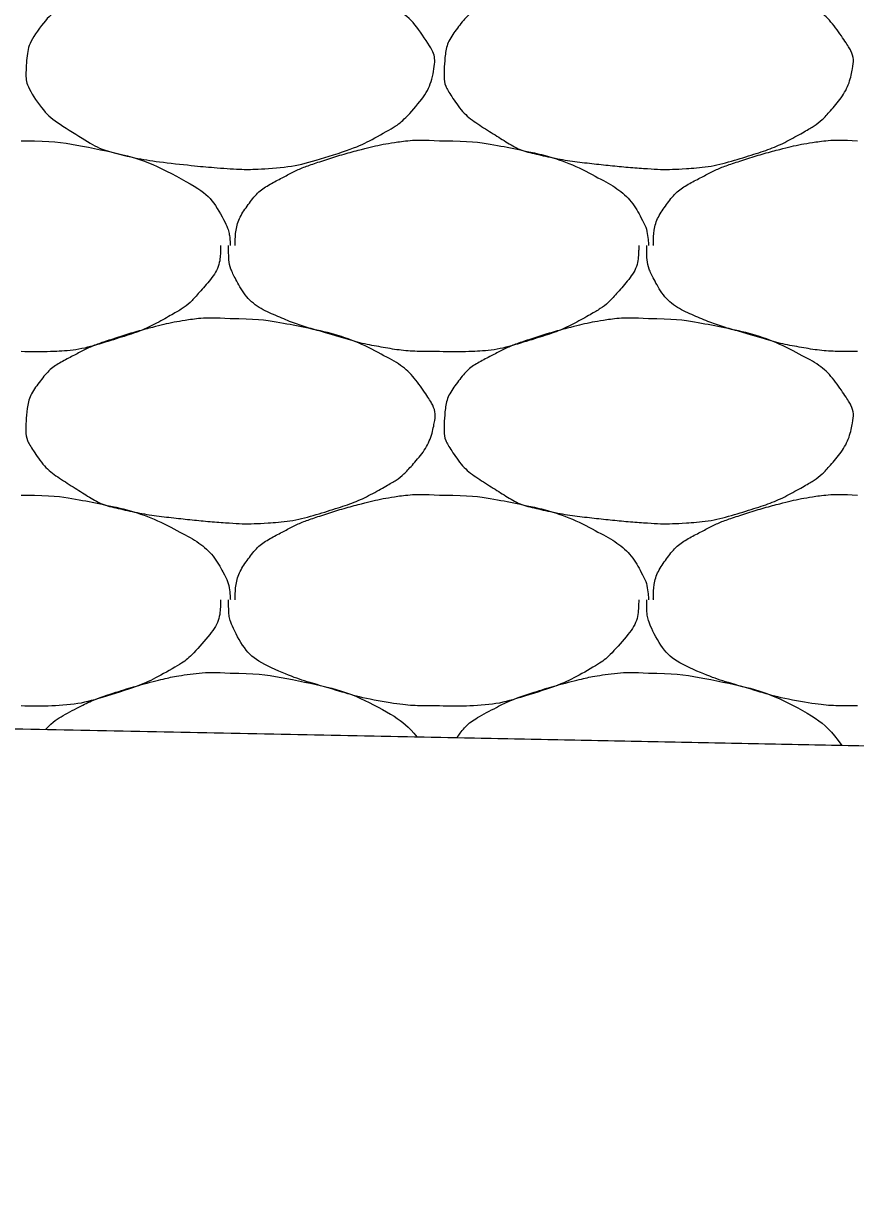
# Model space of a CAD drawing. Extents: x 1373719 to 1374161, y 379835 to 380167.
# Drawn here: x 1373966.351 to 1373967.268, y 379973.785 to 379975.076 of the extents above; entities that cross this region are included whole.
import ezdxf

# ---------------------------------------------------------------- set-up
doc = ezdxf.new("R2010")
doc.units = 0
doc.layers.add('Aggregate Base Course', color=7, linetype='Continuous')
doc.layers.add('SIGNATURE', color=7, linetype='Continuous')

msp = doc.modelspace()

# ---------------------------------------------------------------- linework, layer by layer
msp.add_line((1373965.3548, 379974.3183), (1373992.0048, 379973.7853))
at = {"layer": 'Aggregate Base Course'}
for points, degree in [([(1373966.5788, 379975.1412), (1373966.6051, 379975.1415), (1373966.6316, 379975.1376), (1373966.6902, 379975.1256), (1373966.7199, 379975.1158), (1373966.7697, 379975.0891), (1373966.7833, 379975.0746), (1373966.8023, 379975.0462), (1373966.8053, 379975.0364), (1373966.8007, 379975.0109), (1373966.7919, 379974.9941), (1373966.7701, 379974.9698), (1373966.7618, 379974.9634), (1373966.7334, 379974.9473), (1373966.7155, 379974.9386), (1373966.6702, 379974.9243), (1373966.6447, 379974.9178), (1373966.6052, 379974.9154), (1373966.5919, 379974.9153), (1373966.5589, 379974.9175), (1373966.5392, 379974.9194), (1373966.4976, 379974.924), (1373966.4761, 379974.9274), (1373966.4369, 379974.9365), (1373966.4217, 379974.9459), (1373966.3881, 379974.967), (1373966.3736, 379974.9779), (1373966.3545, 379975.0071), (1373966.3532, 379975.0177), (1373966.3546, 379975.0424), (1373966.3577, 379975.0571), (1373966.3788, 379975.0851), (1373966.3903, 379975.0926), (1373966.416, 379975.106), (1373966.4276, 379975.1118), (1373966.458, 379975.122), (1373966.4759, 379975.1274), (1373966.5055, 379975.1351), (1373966.5168, 379975.1376), (1373966.545, 379975.142), (1373966.5621, 379975.1426), (1373966.5788, 379975.1412)], 3), ([(1373967.0396, 379975.1412), (1373967.0659, 379975.1415), (1373967.0924, 379975.1376), (1373967.1188, 379975.1322), (1373967.151, 379975.1256), (1373967.1807, 379975.1158), (1373967.2106, 379975.0998), (1373967.2305, 379975.0891), (1373967.2441, 379975.0746), (1373967.2574, 379975.0548), (1373967.2631, 379975.0462), (1373967.2661, 379975.0364), (1373967.2646, 379975.0278), (1373967.2615, 379975.0109), (1373967.2527, 379974.9941), (1373967.2394, 379974.9792), (1373967.2309, 379974.9698), (1373967.2226, 379974.9634), (1373967.2124, 379974.9576), (1373967.1942, 379974.9473), (1373967.1763, 379974.9386), (1373967.1566, 379974.9324), (1373967.131, 379974.9243), (1373967.1055, 379974.9178), (1373967.0792, 379974.9162), (1373967.066, 379974.9154), (1373967.0527, 379974.9153), (1373967.0396, 379974.9162), (1373967.0197, 379974.9175), (1373967, 379974.9194), (1373966.9802, 379974.9216), (1373966.9584, 379974.924), (1373966.9369, 379974.9274), (1373966.9154, 379974.9324), (1373966.8977, 379974.9365), (1373966.8825, 379974.9459), (1373966.8668, 379974.9558), (1373966.8489, 379974.967), (1373966.8344, 379974.9779), (1373966.8218, 379974.9972), (1373966.8153, 379975.0071), (1373966.814, 379975.0177), (1373966.8146, 379975.0278), (1373966.8154, 379975.0424), (1373966.8185, 379975.0571), (1373966.829, 379975.071), (1373966.8396, 379975.0851), (1373966.8511, 379975.0926), (1373966.865, 379975.0998), (1373966.8768, 379975.106), (1373966.8884, 379975.1118), (1373966.901, 379975.116), (1373966.9188, 379975.122), (1373966.9367, 379975.1274), (1373966.955, 379975.1322), (1373966.9663, 379975.1351), (1373966.9776, 379975.1376), (1373966.9892, 379975.1394), (1373967.0058, 379975.142), (1373967.0229, 379975.1426), (1373967.0396, 379975.1412)], 3), ([(1373966.3484, 379974.9468), (1373966.3502, 379974.9467), (1373966.352, 379974.9469), (1373966.3538, 379974.9468)], 2), ([(1373966.3538, 379974.9468), (1373966.3801, 379974.9471), (1373966.4066, 379974.9432), (1373966.4652, 379974.9312), (1373966.4949, 379974.9214), (1373966.5447, 379974.8947), (1373966.5606, 379974.8808), (1373966.5763, 379974.8516), (1373966.578, 379974.8427), (1373966.5788, 379974.8328), (1373966.5789, 379974.8322), (1373966.5788, 379974.8316)], 3), ([(1373966.5842, 379974.8316), (1373966.5842, 379974.8322), (1373966.5841, 379974.8328), (1373966.5842, 379974.8334), (1373966.5845, 379974.8486), (1373966.5888, 379974.8631), (1373966.5986, 379974.8766), (1373966.6085, 379974.8902), (1373966.6207, 379974.8982), (1373966.6346, 379974.9054), (1373966.6464, 379974.9116), (1373966.658, 379974.9174), (1373966.6706, 379974.9216), (1373966.6884, 379974.9276), (1373966.7063, 379974.933), (1373966.7246, 379974.9378), (1373966.7359, 379974.9407), (1373966.7472, 379974.9432), (1373966.7588, 379974.945), (1373966.7754, 379974.9476), (1373966.7925, 379974.9482), (1373966.8092, 379974.9468)], 3), ([(1373966.8092, 379974.9468), (1373966.811, 379974.9467), (1373966.8128, 379974.9469), (1373966.8146, 379974.9468)], 2), ([(1373966.8146, 379974.9468), (1373966.8409, 379974.9471), (1373966.8674, 379974.9432), (1373966.8938, 379974.9378), (1373966.926, 379974.9312), (1373966.9557, 379974.9214), (1373966.9856, 379974.9054), (1373967.0055, 379974.8947), (1373967.0214, 379974.8808), (1373967.0324, 379974.8604), (1373967.0371, 379974.8516), (1373967.0388, 379974.8427), (1373967.0396, 379974.8334), (1373967.0396, 379974.8328), (1373967.0397, 379974.8322), (1373967.0396, 379974.8316)], 3), ([(1373967.045, 379974.8316), (1373967.045, 379974.8322), (1373967.0449, 379974.8328), (1373967.045, 379974.8334), (1373967.0453, 379974.8486), (1373967.0496, 379974.8631), (1373967.0594, 379974.8766), (1373967.0693, 379974.8902), (1373967.0815, 379974.8982), (1373967.0954, 379974.9054), (1373967.1072, 379974.9116), (1373967.1188, 379974.9174), (1373967.1314, 379974.9216), (1373967.1492, 379974.9276), (1373967.1671, 379974.933), (1373967.1854, 379974.9378), (1373967.1967, 379974.9407), (1373967.208, 379974.9432), (1373967.2196, 379974.945), (1373967.2362, 379974.9476), (1373967.2533, 379974.9482), (1373967.27, 379974.9468)], 3), ([(1373966.568, 379974.8316), (1373966.568, 379974.8298), (1373966.568, 379974.828), (1373966.568, 379974.8262), (1373966.5673, 379974.8079), (1373966.5557, 379974.7921), (1373966.5428, 379974.7776), (1373966.5346, 379974.7684), (1373966.526, 379974.7618), (1373966.5158, 379974.756), (1373966.4976, 379974.7457), (1373966.4797, 379974.737), (1373966.46, 379974.7308), (1373966.4344, 379974.7227), (1373966.4089, 379974.7156), (1373966.3826, 379974.7146), (1373966.3712, 379974.7141), (1373966.3597, 379974.7141), (1373966.3484, 379974.7146)], 3), ([(1373966.8092, 379974.7146), (1373966.8068, 379974.7146), (1373966.8044, 379974.7146), (1373966.802, 379974.7146), (1373966.7821, 379974.7146), (1373966.7623, 379974.7164), (1373966.7426, 379974.72), (1373966.7215, 379974.7238), (1373966.7015, 379974.7302), (1373966.681, 379974.7361), (1373966.6634, 379974.7411), (1373966.6463, 379974.7468), (1373966.6292, 379974.7542), (1373966.6101, 379974.7624), (1373966.5942, 379974.7762), (1373966.5842, 379974.7956), (1373966.579, 379974.8056), (1373966.577, 379974.8157), (1373966.577, 379974.8262), (1373966.577, 379974.828), (1373966.577, 379974.8298), (1373966.577, 379974.8316)], 3), ([(1373967.0288, 379974.8316), (1373967.0288, 379974.8298), (1373967.0288, 379974.828), (1373967.0288, 379974.8262), (1373967.0281, 379974.8079), (1373967.0165, 379974.7921), (1373967.0036, 379974.7776), (1373966.9954, 379974.7684), (1373966.9868, 379974.7618), (1373966.9766, 379974.756), (1373966.9584, 379974.7457), (1373966.9405, 379974.737), (1373966.9208, 379974.7308), (1373966.8952, 379974.7227), (1373966.8697, 379974.7156), (1373966.8434, 379974.7146), (1373966.832, 379974.7141), (1373966.8205, 379974.7141), (1373966.8092, 379974.7146)], 3), ([(1373967.27, 379974.7146), (1373967.2676, 379974.7146), (1373967.2652, 379974.7146), (1373967.2628, 379974.7146), (1373967.2429, 379974.7146), (1373967.2231, 379974.7164), (1373967.2034, 379974.72), (1373967.1823, 379974.7238), (1373967.1623, 379974.7302), (1373967.1418, 379974.7361), (1373967.1242, 379974.7411), (1373967.1071, 379974.7468), (1373967.09, 379974.7542), (1373967.0709, 379974.7624), (1373967.055, 379974.7762), (1373967.045, 379974.7956), (1373967.0398, 379974.8056), (1373967.0378, 379974.8157), (1373967.0378, 379974.8262), (1373967.0378, 379974.828), (1373967.0378, 379974.8298), (1373967.0378, 379974.8316)], 3), ([(1373966.5788, 379974.7506), (1373966.6051, 379974.7509), (1373966.6316, 379974.747), (1373966.658, 379974.7416), (1373966.6902, 379974.735), (1373966.7199, 379974.7252), (1373966.7498, 379974.7092), (1373966.7697, 379974.6985), (1373966.7833, 379974.684), (1373966.7966, 379974.6642), (1373966.8023, 379974.6556), (1373966.8053, 379974.6458), (1373966.8038, 379974.6372), (1373966.8007, 379974.6203), (1373966.7919, 379974.6035), (1373966.7786, 379974.5886), (1373966.7701, 379974.5792), (1373966.7618, 379974.5728), (1373966.7516, 379974.567), (1373966.7334, 379974.5567), (1373966.7155, 379974.548), (1373966.6958, 379974.5418), (1373966.6702, 379974.5337), (1373966.6447, 379974.5272), (1373966.6184, 379974.5256), (1373966.6052, 379974.5248), (1373966.5919, 379974.5247), (1373966.5788, 379974.5256), (1373966.5589, 379974.5269), (1373966.5392, 379974.5288), (1373966.5194, 379974.531), (1373966.4976, 379974.5334), (1373966.4761, 379974.5368), (1373966.4546, 379974.5418), (1373966.4369, 379974.5459), (1373966.4217, 379974.5553), (1373966.406, 379974.5652), (1373966.3881, 379974.5764), (1373966.3736, 379974.5873), (1373966.361, 379974.6066), (1373966.3545, 379974.6165), (1373966.3532, 379974.6271), (1373966.3538, 379974.6372), (1373966.3546, 379974.6518), (1373966.3577, 379974.6665), (1373966.3682, 379974.6804), (1373966.3788, 379974.6945), (1373966.3903, 379974.702), (1373966.4042, 379974.7092), (1373966.416, 379974.7154), (1373966.4276, 379974.7212), (1373966.4402, 379974.7254), (1373966.458, 379974.7314), (1373966.4759, 379974.7368), (1373966.4942, 379974.7416), (1373966.5055, 379974.7445), (1373966.5168, 379974.747), (1373966.5284, 379974.7488), (1373966.545, 379974.7514), (1373966.5621, 379974.752), (1373966.5788, 379974.7506)], 3), ([(1373967.0396, 379974.7506), (1373967.0659, 379974.7509), (1373967.0924, 379974.747), (1373967.1188, 379974.7416), (1373967.151, 379974.735), (1373967.1807, 379974.7252), (1373967.2106, 379974.7092), (1373967.2305, 379974.6985), (1373967.2441, 379974.684), (1373967.2574, 379974.6642), (1373967.2631, 379974.6556), (1373967.2661, 379974.6458), (1373967.2646, 379974.6372), (1373967.2615, 379974.6203), (1373967.2527, 379974.6035), (1373967.2394, 379974.5886), (1373967.2309, 379974.5792), (1373967.2226, 379974.5728), (1373967.2124, 379974.567), (1373967.1942, 379974.5567), (1373967.1763, 379974.548), (1373967.1566, 379974.5418), (1373967.131, 379974.5337), (1373967.1055, 379974.5272), (1373967.0792, 379974.5256), (1373967.066, 379974.5248), (1373967.0527, 379974.5247), (1373967.0396, 379974.5256), (1373967.0197, 379974.5269), (1373967, 379974.5288), (1373966.9802, 379974.531), (1373966.9584, 379974.5334), (1373966.9369, 379974.5368), (1373966.9154, 379974.5418), (1373966.8977, 379974.5459), (1373966.8825, 379974.5553), (1373966.8668, 379974.5652), (1373966.8489, 379974.5764), (1373966.8344, 379974.5873), (1373966.8218, 379974.6066), (1373966.8153, 379974.6165), (1373966.814, 379974.6271), (1373966.8146, 379974.6372), (1373966.8154, 379974.6518), (1373966.8185, 379974.6665), (1373966.829, 379974.6804), (1373966.8396, 379974.6945), (1373966.8511, 379974.702), (1373966.865, 379974.7092), (1373966.8768, 379974.7154), (1373966.8884, 379974.7212), (1373966.901, 379974.7254), (1373966.9188, 379974.7314), (1373966.9367, 379974.7368), (1373966.955, 379974.7416), (1373966.9663, 379974.7445), (1373966.9776, 379974.747), (1373966.9892, 379974.7488), (1373967.0058, 379974.7514), (1373967.0229, 379974.752), (1373967.0396, 379974.7506)], 3), ([(1373966.3484, 379974.5562), (1373966.3502, 379974.5561), (1373966.352, 379974.5563), (1373966.3538, 379974.5562)], 2), ([(1373966.3538, 379974.5562), (1373966.3801, 379974.5565), (1373966.4066, 379974.5526), (1373966.433, 379974.5472), (1373966.4652, 379974.5406), (1373966.4949, 379974.5308), (1373966.5248, 379974.5148), (1373966.5447, 379974.5041), (1373966.5606, 379974.4902), (1373966.5716, 379974.4698), (1373966.5763, 379974.461), (1373966.578, 379974.4521), (1373966.5788, 379974.4428), (1373966.5788, 379974.4422), (1373966.5789, 379974.4416), (1373966.5788, 379974.441)], 3), ([(1373966.5842, 379974.441), (1373966.5842, 379974.4416), (1373966.5841, 379974.4422), (1373966.5842, 379974.4428), (1373966.5845, 379974.458), (1373966.5888, 379974.4725), (1373966.5986, 379974.486), (1373966.6085, 379974.4996), (1373966.6207, 379974.5076), (1373966.6346, 379974.5148), (1373966.6464, 379974.521), (1373966.658, 379974.5268), (1373966.6706, 379974.531), (1373966.6884, 379974.537), (1373966.7063, 379974.5424), (1373966.7246, 379974.5472), (1373966.7359, 379974.5501), (1373966.7472, 379974.5526), (1373966.7588, 379974.5544), (1373966.7754, 379974.557), (1373966.7925, 379974.5576), (1373966.8092, 379974.5562)], 3), ([(1373966.8092, 379974.5562), (1373966.811, 379974.5561), (1373966.8128, 379974.5563), (1373966.8146, 379974.5562)], 2), ([(1373966.8146, 379974.5562), (1373966.8409, 379974.5565), (1373966.8674, 379974.5526), (1373966.8938, 379974.5472), (1373966.926, 379974.5406), (1373966.9557, 379974.5308), (1373966.9856, 379974.5148), (1373967.0055, 379974.5041), (1373967.0214, 379974.4902), (1373967.0324, 379974.4698), (1373967.0371, 379974.461), (1373967.0388, 379974.4521), (1373967.0396, 379974.4428), (1373967.0396, 379974.4422), (1373967.0397, 379974.4416), (1373967.0396, 379974.441)], 3), ([(1373967.045, 379974.441), (1373967.045, 379974.4416), (1373967.0449, 379974.4422), (1373967.045, 379974.4428), (1373967.0453, 379974.458), (1373967.0496, 379974.4725), (1373967.0594, 379974.486), (1373967.0693, 379974.4996), (1373967.0815, 379974.5076), (1373967.0954, 379974.5148), (1373967.1072, 379974.521), (1373967.1188, 379974.5268), (1373967.1314, 379974.531), (1373967.1492, 379974.537), (1373967.1671, 379974.5424), (1373967.1854, 379974.5472), (1373967.1967, 379974.5501), (1373967.208, 379974.5526), (1373967.2196, 379974.5544), (1373967.2362, 379974.557), (1373967.2533, 379974.5576), (1373967.27, 379974.5562)], 3), ([(1373966.568, 379974.441), (1373966.568, 379974.4392), (1373966.568, 379974.4374), (1373966.5673, 379974.4173), (1373966.5557, 379974.4015), (1373966.5346, 379974.3778), (1373966.526, 379974.3712), (1373966.4976, 379974.3551), (1373966.4797, 379974.3464), (1373966.4344, 379974.3321), (1373966.4089, 379974.325), (1373966.3712, 379974.3235), (1373966.3597, 379974.3235), (1373966.3484, 379974.324)], 3), ([(1373966.8092, 379974.324), (1373966.8068, 379974.324), (1373966.8044, 379974.324), (1373966.7821, 379974.324), (1373966.7623, 379974.3258), (1373966.7215, 379974.3332), (1373966.7015, 379974.3396), (1373966.6634, 379974.3505), (1373966.6463, 379974.3562), (1373966.6101, 379974.3718), (1373966.5942, 379974.3856), (1373966.579, 379974.415), (1373966.577, 379974.4251), (1373966.577, 379974.4374), (1373966.577, 379974.4392), (1373966.577, 379974.441)], 3), ([(1373967.0288, 379974.441), (1373967.0288, 379974.4392), (1373967.0288, 379974.4374), (1373967.0281, 379974.4173), (1373967.0165, 379974.4015), (1373966.9954, 379974.3778), (1373966.9868, 379974.3712), (1373966.9584, 379974.3551), (1373966.9405, 379974.3464), (1373966.8952, 379974.3321), (1373966.8697, 379974.325), (1373966.832, 379974.3235), (1373966.8205, 379974.3235), (1373966.8092, 379974.324)], 3), ([(1373967.27, 379974.324), (1373967.2676, 379974.324), (1373967.2652, 379974.324), (1373967.2429, 379974.324), (1373967.2231, 379974.3258), (1373967.1823, 379974.3332), (1373967.1623, 379974.3396), (1373967.1242, 379974.3505), (1373967.1071, 379974.3562), (1373967.0709, 379974.3718), (1373967.055, 379974.3856), (1373967.0398, 379974.415), (1373967.0378, 379974.4251), (1373967.0378, 379974.4374), (1373967.0378, 379974.4392), (1373967.0378, 379974.441)], 3), ([(1373966.375, 379974.2979), (1373966.3838, 379974.307), (1373966.3933, 379974.3129), (1373966.416, 379974.3248), (1373966.4276, 379974.3306), (1373966.458, 379974.3408), (1373966.4759, 379974.3462), (1373966.5055, 379974.3539), (1373966.5168, 379974.3564), (1373966.545, 379974.3608), (1373966.5621, 379974.3614), (1373966.5788, 379974.36)], 3), ([(1373966.5788, 379974.36), (1373966.6051, 379974.3603), (1373966.6316, 379974.3564), (1373966.6902, 379974.3444), (1373966.7199, 379974.3346), (1373966.7638, 379974.311), (1373966.7748, 379974.3016), (1373966.7847, 379974.2897)], 3), ([(1373966.8283, 379974.2888), (1373966.8285, 379974.2892), (1373966.8287, 379974.2895), (1373966.8396, 379974.3039), (1373966.8511, 379974.3114), (1373966.8768, 379974.3248), (1373966.8884, 379974.3306), (1373966.9188, 379974.3408), (1373966.9367, 379974.3462), (1373966.9663, 379974.3539), (1373966.9776, 379974.3564), (1373967.0058, 379974.3608), (1373967.0229, 379974.3614), (1373967.0396, 379974.36)], 3), ([(1373967.0396, 379974.36), (1373967.0659, 379974.3603), (1373967.0924, 379974.3564), (1373967.151, 379974.3444), (1373967.1807, 379974.3346), (1373967.2282, 379974.3092), (1373967.2408, 379974.2968), (1373967.2527, 379974.2803)], 3)]:
    msp.add_open_spline(points, degree=degree, dxfattribs=at)
at = {"layer": 'SIGNATURE'}
msp.add_lwpolyline([(1373961.0836, 379974.2329), (1373962.7242, 379976.2054), (1373965.3548, 379976.2486), (1373968.4651, 379976.1864), (1373969.7589, 379974.2302), (1373965.3548, 379974.3183)], close=True, dxfattribs=at)

doc.saveas('drawing.dxf')
